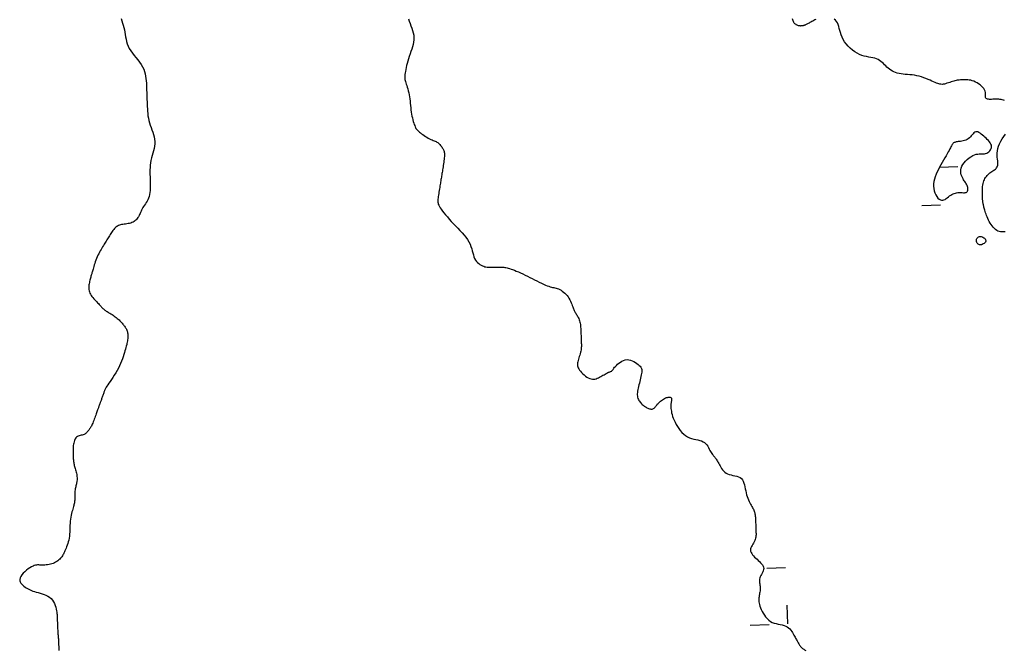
# Model space of a CAD drawing. Header units: millimetres. Extents: x 32690613 to 32693367, y 5343692 to 5344708.
# Tile 818 of 1009: x 32693091 to 32693143, y 5344105 to 5344139. Entities that reach past the tile are written whole.
import ezdxf

# ---------------------------------------------------------------- set-up
doc = ezdxf.new("R2010")
doc.units = ezdxf.units.MM
doc.header["$LTSCALE"] = 20
doc.layers.add('02-DGM_HL_492.00', color=82, linetype='Continuous')
doc.layers.add('02-DGM_HL_492.50', color=92, linetype='Continuous')

msp = doc.modelspace()

# ---------------------------------------------------------------- linework, layer by layer
at = {"layer": '02-DGM_HL_492.00', "elevation": 492, "flags": 128}
msp.add_lwpolyline([(32693095.969, 5344138.854), (32693096.005, 5344138.737), (32693096.04, 5344138.617), (32693096.075, 5344138.496), (32693096.107, 5344138.373), (32693096.135, 5344138.249), (32693096.158, 5344138.125), (32693096.179, 5344138), (32693096.2, 5344137.876), (32693096.224, 5344137.752), (32693096.252, 5344137.628), (32693096.289, 5344137.504), (32693096.336, 5344137.381), (32693096.396, 5344137.258), (32693096.47, 5344137.136), (32693096.557, 5344137.014), (32693096.651, 5344136.893), (32693096.749, 5344136.772), (32693096.846, 5344136.65), (32693096.94, 5344136.529), (32693097.027, 5344136.407), (32693097.101, 5344136.285), (32693097.161, 5344136.162), (32693097.207, 5344136.039), (32693097.242, 5344135.915), (32693097.266, 5344135.791), (32693097.283, 5344135.667), (32693097.294, 5344135.542), (32693097.302, 5344135.417), (32693097.307, 5344135.292), (32693097.312, 5344135.167), (32693097.316, 5344135.042), (32693097.321, 5344134.917), (32693097.326, 5344134.793), (32693097.331, 5344134.668), (32693097.336, 5344134.543), (32693097.341, 5344134.418), (32693097.346, 5344134.293), (32693097.351, 5344134.168), (32693097.357, 5344134.043), (32693097.365, 5344133.918), (32693097.376, 5344133.794), (32693097.39, 5344133.669), (32693097.41, 5344133.545), (32693097.436, 5344133.421), (32693097.468, 5344133.297), (32693097.508, 5344133.173), (32693097.552, 5344133.05), (32693097.598, 5344132.927), (32693097.644, 5344132.803), (32693097.685, 5344132.68), (32693097.72, 5344132.556), (32693097.745, 5344132.432), (32693097.757, 5344132.308), (32693097.754, 5344132.182), (32693097.739, 5344132.057), (32693097.714, 5344131.931), (32693097.683, 5344131.804), (32693097.647, 5344131.678), (32693097.611, 5344131.551), (32693097.576, 5344131.425), (32693097.546, 5344131.299), (32693097.524, 5344131.173), (32693097.508, 5344131.047), (32693097.498, 5344130.921), (32693097.493, 5344130.796), (32693097.492, 5344130.671), (32693097.493, 5344130.546), (32693097.497, 5344130.421), (32693097.502, 5344130.296), (32693097.507, 5344130.171), (32693097.51, 5344130.047), (32693097.512, 5344129.926), (32693097.511, 5344129.806), (32693097.505, 5344129.691), (32693097.495, 5344129.58), (32693097.478, 5344129.475), (32693097.454, 5344129.377), (32693097.423, 5344129.285), (32693097.385, 5344129.201), (32693097.343, 5344129.122), (32693097.297, 5344129.047), (32693097.25, 5344128.977), (32693097.203, 5344128.91), (32693097.158, 5344128.844), (32693097.116, 5344128.78), (32693097.08, 5344128.716), (32693097.047, 5344128.652), (32693097.018, 5344128.59), (32693096.991, 5344128.528), (32693096.965, 5344128.468), (32693096.939, 5344128.409), (32693096.913, 5344128.353), (32693096.885, 5344128.298), (32693096.854, 5344128.246), (32693096.821, 5344128.197), (32693096.784, 5344128.151), (32693096.743, 5344128.108), (32693096.698, 5344128.07), (32693096.649, 5344128.035), (32693096.595, 5344128.004), (32693096.536, 5344127.979), (32693096.472, 5344127.958), (32693096.404, 5344127.941), (32693096.333, 5344127.927), (32693096.261, 5344127.916), (32693096.188, 5344127.906), (32693096.117, 5344127.896), (32693096.049, 5344127.886), (32693095.984, 5344127.874), (32693095.925, 5344127.86), (32693095.87, 5344127.843), (32693095.819, 5344127.823), (32693095.772, 5344127.799), (32693095.727, 5344127.772), (32693095.684, 5344127.741), (32693095.643, 5344127.705), (32693095.603, 5344127.664), (32693095.563, 5344127.619), (32693095.524, 5344127.569), (32693095.485, 5344127.515), (32693095.446, 5344127.459), (32693095.408, 5344127.401), (32693095.37, 5344127.342), (32693095.334, 5344127.283), (32693095.298, 5344127.224), (32693095.263, 5344127.167), (32693095.229, 5344127.111), (32693095.195, 5344127.056), (32693095.161, 5344127), (32693095.126, 5344126.943), (32693095.091, 5344126.885), (32693095.054, 5344126.826), (32693095.016, 5344126.763), (32693094.976, 5344126.697), (32693094.934, 5344126.629), (32693094.892, 5344126.557), (32693094.849, 5344126.482), (32693094.807, 5344126.405), (32693094.765, 5344126.325), (32693094.725, 5344126.243), (32693094.686, 5344126.158), (32693094.65, 5344126.071), (32693094.617, 5344125.983), (32693094.585, 5344125.896), (32693094.556, 5344125.81), (32693094.53, 5344125.727), (32693094.506, 5344125.648), (32693094.484, 5344125.574), (32693094.464, 5344125.507), (32693094.447, 5344125.448), (32693094.432, 5344125.394), (32693094.418, 5344125.346), (32693094.405, 5344125.301), (32693094.392, 5344125.259), (32693094.38, 5344125.216), (32693094.367, 5344125.173), (32693094.354, 5344125.128), (32693094.34, 5344125.078), (32693094.325, 5344125.025), (32693094.31, 5344124.97), (32693094.295, 5344124.911), (32693094.281, 5344124.851), (32693094.268, 5344124.79), (32693094.256, 5344124.727), (32693094.247, 5344124.665), (32693094.241, 5344124.602), (32693094.237, 5344124.539), (32693094.238, 5344124.477), (32693094.243, 5344124.414), (32693094.253, 5344124.352), (32693094.27, 5344124.29), (32693094.292, 5344124.229), (32693094.322, 5344124.167), (32693094.359, 5344124.106), (32693094.403, 5344124.046), (32693094.451, 5344123.986), (32693094.502, 5344123.928), (32693094.555, 5344123.872), (32693094.608, 5344123.817), (32693094.659, 5344123.765), (32693094.707, 5344123.715), (32693094.75, 5344123.668), (32693094.789, 5344123.624), (32693094.826, 5344123.583), (32693094.859, 5344123.544), (32693094.891, 5344123.507), (32693094.923, 5344123.473), (32693094.954, 5344123.44), (32693094.986, 5344123.409), (32693095.019, 5344123.38), (32693095.054, 5344123.352), (32693095.091, 5344123.324), (32693095.13, 5344123.297), (32693095.171, 5344123.27), (32693095.215, 5344123.242), (32693095.262, 5344123.213), (32693095.311, 5344123.183), (32693095.364, 5344123.151), (32693095.419, 5344123.116), (32693095.476, 5344123.081), (32693095.533, 5344123.043), (32693095.591, 5344123.004), (32693095.647, 5344122.964), (32693095.702, 5344122.923), (32693095.754, 5344122.881), (32693095.804, 5344122.838), (32693095.85, 5344122.794), (32693095.893, 5344122.75), (32693095.934, 5344122.706), (32693095.973, 5344122.663), (32693096.009, 5344122.619), (32693096.044, 5344122.577), (32693096.078, 5344122.536), (32693096.11, 5344122.496), (32693096.141, 5344122.457), (32693096.17, 5344122.419), (32693096.197, 5344122.379), (32693096.222, 5344122.339), (32693096.244, 5344122.297), (32693096.264, 5344122.253), (32693096.281, 5344122.206), (32693096.295, 5344122.156), (32693096.305, 5344122.103), (32693096.313, 5344122.047), (32693096.317, 5344121.989), (32693096.319, 5344121.929), (32693096.318, 5344121.868), (32693096.314, 5344121.806), (32693096.307, 5344121.743), (32693096.298, 5344121.68), (32693096.286, 5344121.616), (32693096.272, 5344121.549), (32693096.255, 5344121.48), (32693096.236, 5344121.407), (32693096.214, 5344121.329), (32693096.19, 5344121.245), (32693096.163, 5344121.153), (32693096.135, 5344121.055), (32693096.103, 5344120.949), (32693096.068, 5344120.837), (32693096.028, 5344120.721), (32693095.984, 5344120.6), (32693095.934, 5344120.476), (32693095.878, 5344120.35), (32693095.816, 5344120.223), (32693095.747, 5344120.095), (32693095.673, 5344119.969), (32693095.596, 5344119.846), (32693095.519, 5344119.728), (32693095.443, 5344119.617), (32693095.372, 5344119.515), (32693095.308, 5344119.423), (32693095.252, 5344119.343), (32693095.206, 5344119.276), (32693095.17, 5344119.221), (32693095.142, 5344119.175), (32693095.121, 5344119.137), (32693095.104, 5344119.103), (32693095.091, 5344119.073), (32693095.08, 5344119.044), (32693095.069, 5344119.014), (32693095.057, 5344118.981), (32693095.044, 5344118.944), (32693095.031, 5344118.905), (32693095.016, 5344118.864), (32693095.001, 5344118.822), (32693094.985, 5344118.778), (32693094.969, 5344118.733), (32693094.953, 5344118.688), (32693094.937, 5344118.642), (32693094.921, 5344118.598), (32693094.906, 5344118.554), (32693094.89, 5344118.511), (32693094.876, 5344118.47), (32693094.862, 5344118.431), (32693094.849, 5344118.395), (32693094.837, 5344118.361), (32693094.827, 5344118.331), (32693094.817, 5344118.304), (32693094.808, 5344118.278), (32693094.799, 5344118.253), (32693094.79, 5344118.229), (32693094.781, 5344118.203), (32693094.772, 5344118.177), (32693094.761, 5344118.148), (32693094.75, 5344118.116), (32693094.738, 5344118.081), (32693094.724, 5344118.043), (32693094.709, 5344118), (32693094.692, 5344117.953), (32693094.674, 5344117.902), (32693094.654, 5344117.846), (32693094.633, 5344117.786), (32693094.609, 5344117.72), (32693094.584, 5344117.65), (32693094.558, 5344117.578), (32693094.531, 5344117.506), (32693094.504, 5344117.434), (32693094.477, 5344117.365), (32693094.45, 5344117.3), (32693094.424, 5344117.24), (32693094.399, 5344117.187), (32693094.375, 5344117.139), (32693094.351, 5344117.097), (32693094.328, 5344117.059), (32693094.306, 5344117.024), (32693094.283, 5344116.991), (32693094.26, 5344116.959), (32693094.236, 5344116.927), (32693094.212, 5344116.894), (32693094.187, 5344116.861), (32693094.16, 5344116.829), (32693094.131, 5344116.798), (32693094.099, 5344116.768), (32693094.064, 5344116.74), (32693094.026, 5344116.716), (32693093.984, 5344116.695), (32693093.937, 5344116.677), (32693093.888, 5344116.663), (32693093.836, 5344116.649), (32693093.784, 5344116.636), (32693093.732, 5344116.62), (32693093.681, 5344116.602), (32693093.634, 5344116.579), (32693093.591, 5344116.55), (32693093.553, 5344116.513), (32693093.521, 5344116.469), (32693093.493, 5344116.42), (32693093.47, 5344116.364), (32693093.451, 5344116.304), (32693093.435, 5344116.239), (32693093.423, 5344116.17), (32693093.414, 5344116.098), (32693093.408, 5344116.023), (32693093.404, 5344115.948), (32693093.402, 5344115.871), (32693093.402, 5344115.795), (32693093.403, 5344115.72), (32693093.404, 5344115.648), (32693093.407, 5344115.579), (32693093.409, 5344115.514), (32693093.412, 5344115.454), (32693093.414, 5344115.398), (32693093.417, 5344115.346), (32693093.421, 5344115.295), (32693093.426, 5344115.247), (32693093.433, 5344115.198), (32693093.442, 5344115.149), (32693093.453, 5344115.099), (32693093.467, 5344115.046), (32693093.483, 5344114.991), (32693093.5, 5344114.934), (32693093.518, 5344114.875), (32693093.535, 5344114.815), (32693093.553, 5344114.755), (32693093.569, 5344114.693), (32693093.583, 5344114.631), (32693093.594, 5344114.569), (32693093.603, 5344114.507), (32693093.61, 5344114.446), (32693093.613, 5344114.386), (32693093.614, 5344114.326), (32693093.613, 5344114.269), (32693093.608, 5344114.213), (32693093.601, 5344114.159), (32693093.592, 5344114.108), (32693093.58, 5344114.058), (32693093.567, 5344114.009), (32693093.553, 5344113.959), (32693093.54, 5344113.908), (32693093.527, 5344113.855), (32693093.516, 5344113.799), (32693093.506, 5344113.739), (32693093.5, 5344113.673), (32693093.495, 5344113.605), (32693093.493, 5344113.533), (32693093.491, 5344113.462), (32693093.49, 5344113.391), (32693093.489, 5344113.322), (32693093.488, 5344113.256), (32693093.486, 5344113.196), (32693093.482, 5344113.141), (32693093.477, 5344113.091), (32693093.47, 5344113.044), (32693093.461, 5344112.998), (32693093.45, 5344112.952), (32693093.437, 5344112.902), (32693093.422, 5344112.849), (32693093.405, 5344112.789), (32693093.385, 5344112.722), (32693093.364, 5344112.648), (32693093.343, 5344112.566), (32693093.321, 5344112.479), (32693093.3, 5344112.385), (32693093.281, 5344112.286), (32693093.265, 5344112.182), (32693093.252, 5344112.075), (32693093.242, 5344111.963), (32693093.236, 5344111.849), (32693093.231, 5344111.733), (32693093.226, 5344111.617), (32693093.221, 5344111.501), (32693093.214, 5344111.387), (32693093.204, 5344111.276), (32693093.19, 5344111.169), (32693093.171, 5344111.066), (32693093.147, 5344110.969), (32693093.12, 5344110.877), (32693093.09, 5344110.789), (32693093.059, 5344110.707), (32693093.027, 5344110.631), (32693092.996, 5344110.559), (32693092.966, 5344110.493), (32693092.938, 5344110.432), (32693092.912, 5344110.375), (32693092.886, 5344110.322), (32693092.86, 5344110.273), (32693092.832, 5344110.226), (32693092.802, 5344110.181), (32693092.769, 5344110.138), (32693092.731, 5344110.094), (32693092.689, 5344110.051), (32693092.641, 5344110.008), (32693092.589, 5344109.967), (32693092.533, 5344109.927), (32693092.473, 5344109.889), (32693092.408, 5344109.855), (32693092.341, 5344109.824), (32693092.27, 5344109.798), (32693092.197, 5344109.777), (32693092.122, 5344109.761), (32693092.046, 5344109.748), (32693091.97, 5344109.74), (32693091.896, 5344109.734), (32693091.823, 5344109.732), (32693091.754, 5344109.732), (32693091.689, 5344109.734), (32693091.629, 5344109.737), (32693091.572, 5344109.74), (32693091.516, 5344109.741), (32693091.46, 5344109.737), (32693091.401, 5344109.728), (32693091.338, 5344109.71), (32693091.269, 5344109.684), (32693091.192, 5344109.645), (32693091.106, 5344109.594), (32693091.015, 5344109.531), (32693090.921, 5344109.46), (32693090.831, 5344109.382), (32693090.747, 5344109.3), (32693090.673, 5344109.216), (32693090.615, 5344109.132), (32693090.576, 5344109.051), (32693090.559, 5344108.974), (32693090.562, 5344108.902), (32693090.583, 5344108.834), (32693090.618, 5344108.771), (32693090.665, 5344108.713), (32693090.72, 5344108.658), (32693090.782, 5344108.608), (32693090.845, 5344108.561), (32693090.91, 5344108.519), (32693090.975, 5344108.48), (32693091.042, 5344108.444), (32693091.112, 5344108.41), (32693091.186, 5344108.379), (32693091.264, 5344108.349), (32693091.349, 5344108.32), (32693091.44, 5344108.293), (32693091.538, 5344108.265), (32693091.642, 5344108.236), (32693091.748, 5344108.204), (32693091.855, 5344108.168), (32693091.959, 5344108.126), (32693092.058, 5344108.076), (32693092.15, 5344108.018), (32693092.232, 5344107.948), (32693092.301, 5344107.867), (32693092.36, 5344107.778), (32693092.408, 5344107.682), (32693092.447, 5344107.584), (32693092.478, 5344107.486), (32693092.502, 5344107.392), (32693092.52, 5344107.304), (32693092.534, 5344107.227), (32693092.544, 5344107.162), (32693092.551, 5344107.108), (32693092.556, 5344107.06), (32693092.558, 5344107.017), (32693092.56, 5344106.974), (32693092.56, 5344106.93), (32693092.561, 5344106.881), (32693092.561, 5344106.823), (32693092.563, 5344106.756), (32693092.565, 5344106.68), (32693092.567, 5344106.598), (32693092.571, 5344106.513), (32693092.574, 5344106.429), (32693092.578, 5344106.346), (32693092.582, 5344106.27), (32693092.586, 5344106.201), (32693092.59, 5344106.142), (32693092.594, 5344106.091), (32693092.597, 5344106.046), (32693092.601, 5344106.003), (32693092.605, 5344105.961), (32693092.609, 5344105.916), (32693092.613, 5344105.866), (32693092.617, 5344105.809), (32693092.621, 5344105.741), (32693092.625, 5344105.665), (32693092.629, 5344105.581), (32693092.633, 5344105.49), (32693092.637, 5344105.394), (32693092.641, 5344105.294), (32693092.645, 5344105.191)], dxfattribs=at)
at = {"layer": '02-DGM_HL_492.50', "elevation": 492.5, "flags": 128}
for points in [[(32693111.262, 5344138.84), (32693111.302, 5344138.716), (32693111.346, 5344138.593), (32693111.392, 5344138.47), (32693111.438, 5344138.346), (32693111.479, 5344138.223), (32693111.514, 5344138.099), (32693111.539, 5344137.975), (32693111.551, 5344137.85), (32693111.549, 5344137.725), (32693111.533, 5344137.599), (32693111.506, 5344137.473), (32693111.472, 5344137.347), (32693111.431, 5344137.22), (32693111.387, 5344137.093), (32693111.342, 5344136.966), (32693111.299, 5344136.84), (32693111.259, 5344136.713), (32693111.222, 5344136.588), (32693111.19, 5344136.467), (32693111.161, 5344136.35), (32693111.136, 5344136.238), (32693111.115, 5344136.135), (32693111.097, 5344136.04), (32693111.083, 5344135.956), (32693111.072, 5344135.882), (32693111.065, 5344135.819), (32693111.061, 5344135.762), (32693111.061, 5344135.71), (32693111.065, 5344135.66), (32693111.073, 5344135.609), (32693111.085, 5344135.556), (32693111.101, 5344135.498), (32693111.121, 5344135.432), (32693111.144, 5344135.359), (32693111.169, 5344135.28), (32693111.196, 5344135.194), (32693111.223, 5344135.102), (32693111.249, 5344135.005), (32693111.273, 5344134.903), (32693111.295, 5344134.796), (32693111.313, 5344134.686), (32693111.328, 5344134.572), (32693111.342, 5344134.456), (32693111.354, 5344134.339), (32693111.365, 5344134.221), (32693111.377, 5344134.104), (32693111.391, 5344133.988), (32693111.406, 5344133.875), (32693111.424, 5344133.765), (32693111.445, 5344133.659), (32693111.468, 5344133.557), (32693111.492, 5344133.461), (32693111.517, 5344133.372), (32693111.542, 5344133.289), (32693111.566, 5344133.214), (32693111.59, 5344133.148), (32693111.613, 5344133.091), (32693111.636, 5344133.041), (32693111.659, 5344132.998), (32693111.685, 5344132.958), (32693111.715, 5344132.921), (32693111.749, 5344132.885), (32693111.789, 5344132.847), (32693111.837, 5344132.808), (32693111.893, 5344132.764), (32693111.955, 5344132.717), (32693112.023, 5344132.669), (32693112.095, 5344132.62), (32693112.168, 5344132.571), (32693112.242, 5344132.526), (32693112.315, 5344132.483), (32693112.385, 5344132.445), (32693112.451, 5344132.413), (32693112.513, 5344132.386), (32693112.571, 5344132.362), (32693112.625, 5344132.34), (32693112.677, 5344132.319), (32693112.725, 5344132.297), (32693112.771, 5344132.273), (32693112.815, 5344132.245), (32693112.857, 5344132.214), (32693112.897, 5344132.178), (32693112.935, 5344132.139), (32693112.97, 5344132.098), (32693113.003, 5344132.056), (32693113.033, 5344132.013), (32693113.061, 5344131.971), (32693113.086, 5344131.931), (32693113.108, 5344131.892), (32693113.127, 5344131.854), (32693113.143, 5344131.816), (32693113.156, 5344131.776), (32693113.165, 5344131.733), (32693113.172, 5344131.687), (32693113.175, 5344131.634), (32693113.175, 5344131.576), (32693113.172, 5344131.509), (32693113.166, 5344131.436), (32693113.157, 5344131.359), (32693113.147, 5344131.277), (32693113.135, 5344131.194), (32693113.122, 5344131.11), (32693113.11, 5344131.027), (32693113.097, 5344130.947), (32693113.084, 5344130.87), (32693113.073, 5344130.797), (32693113.062, 5344130.726), (32693113.051, 5344130.659), (32693113.04, 5344130.593), (32693113.03, 5344130.528), (32693113.02, 5344130.465), (32693113.01, 5344130.402), (32693113, 5344130.339), (32693112.989, 5344130.275), (32693112.979, 5344130.211), (32693112.969, 5344130.145), (32693112.958, 5344130.077), (32693112.946, 5344130.006), (32693112.935, 5344129.933), (32693112.923, 5344129.856), (32693112.91, 5344129.776), (32693112.897, 5344129.693), (32693112.883, 5344129.609), (32693112.871, 5344129.526), (32693112.859, 5344129.444), (32693112.848, 5344129.366), (32693112.838, 5344129.294), (32693112.83, 5344129.227), (32693112.825, 5344129.168), (32693112.822, 5344129.114), (32693112.824, 5344129.063), (32693112.832, 5344129.013), (32693112.848, 5344128.962), (32693112.871, 5344128.906), (32693112.904, 5344128.844), (32693112.948, 5344128.773), (32693113.004, 5344128.691), (32693113.071, 5344128.6), (32693113.148, 5344128.5), (32693113.234, 5344128.393), (32693113.328, 5344128.281), (32693113.429, 5344128.164), (32693113.536, 5344128.045), (32693113.648, 5344127.925), (32693113.764, 5344127.804), (32693113.881, 5344127.684), (32693113.998, 5344127.563), (32693114.11, 5344127.442), (32693114.217, 5344127.321), (32693114.316, 5344127.2), (32693114.404, 5344127.078), (32693114.479, 5344126.956), (32693114.539, 5344126.834), (32693114.586, 5344126.712), (32693114.624, 5344126.592), (32693114.656, 5344126.475), (32693114.684, 5344126.363), (32693114.712, 5344126.257), (32693114.743, 5344126.158), (32693114.78, 5344126.067), (32693114.825, 5344125.986), (32693114.878, 5344125.914), (32693114.936, 5344125.851), (32693114.999, 5344125.797), (32693115.065, 5344125.75), (32693115.132, 5344125.711), (32693115.199, 5344125.678), (32693115.263, 5344125.653), (32693115.325, 5344125.633), (32693115.385, 5344125.619), (32693115.442, 5344125.609), (32693115.499, 5344125.603), (32693115.555, 5344125.601), (32693115.613, 5344125.601), (32693115.671, 5344125.602), (32693115.732, 5344125.604), (32693115.796, 5344125.607), (32693115.862, 5344125.609), (32693115.93, 5344125.611), (32693115.999, 5344125.613), (32693116.068, 5344125.613), (32693116.135, 5344125.613), (32693116.202, 5344125.611), (32693116.266, 5344125.608), (32693116.327, 5344125.604), (32693116.387, 5344125.597), (32693116.447, 5344125.587), (32693116.509, 5344125.574), (32693116.574, 5344125.557), (32693116.644, 5344125.536), (32693116.72, 5344125.51), (32693116.805, 5344125.479), (32693116.898, 5344125.442), (32693117, 5344125.4), (32693117.109, 5344125.353), (32693117.224, 5344125.302), (32693117.344, 5344125.247), (32693117.468, 5344125.189), (32693117.594, 5344125.128), (32693117.722, 5344125.065), (32693117.849, 5344125), (32693117.975, 5344124.936), (32693118.099, 5344124.872), (32693118.219, 5344124.811), (32693118.335, 5344124.754), (32693118.444, 5344124.701), (32693118.546, 5344124.655), (32693118.64, 5344124.617), (32693118.724, 5344124.587), (32693118.8, 5344124.564), (32693118.87, 5344124.547), (32693118.935, 5344124.533), (32693118.997, 5344124.52), (32693119.057, 5344124.507), (32693119.117, 5344124.491), (32693119.179, 5344124.471), (32693119.244, 5344124.446), (32693119.311, 5344124.414), (32693119.38, 5344124.376), (32693119.448, 5344124.333), (32693119.516, 5344124.283), (32693119.582, 5344124.228), (32693119.644, 5344124.167), (32693119.702, 5344124.1), (32693119.756, 5344124.027), (32693119.804, 5344123.951), (32693119.848, 5344123.872), (32693119.887, 5344123.793), (32693119.922, 5344123.715), (32693119.954, 5344123.639), (32693119.982, 5344123.568), (32693120.007, 5344123.503), (32693120.028, 5344123.445), (32693120.048, 5344123.393), (32693120.067, 5344123.347), (32693120.084, 5344123.305), (32693120.102, 5344123.265), (32693120.12, 5344123.227), (32693120.14, 5344123.189), (32693120.162, 5344123.15), (32693120.187, 5344123.109), (32693120.214, 5344123.066), (32693120.242, 5344123.02), (32693120.27, 5344122.972), (32693120.298, 5344122.921), (32693120.324, 5344122.867), (32693120.349, 5344122.81), (32693120.37, 5344122.75), (32693120.387, 5344122.686), (32693120.4, 5344122.62), (32693120.411, 5344122.551), (32693120.419, 5344122.481), (32693120.425, 5344122.408), (32693120.43, 5344122.335), (32693120.433, 5344122.26), (32693120.436, 5344122.185), (32693120.439, 5344122.11), (32693120.442, 5344122.036), (32693120.445, 5344121.962), (32693120.448, 5344121.89), (32693120.45, 5344121.819), (32693120.453, 5344121.75), (32693120.456, 5344121.683), (32693120.458, 5344121.619), (32693120.46, 5344121.558), (32693120.462, 5344121.499), (32693120.463, 5344121.441), (32693120.462, 5344121.384), (32693120.459, 5344121.326), (32693120.453, 5344121.267), (32693120.445, 5344121.205), (32693120.432, 5344121.14), (32693120.417, 5344121.071), (32693120.398, 5344120.998), (32693120.377, 5344120.924), (32693120.355, 5344120.849), (32693120.333, 5344120.775), (32693120.312, 5344120.702), (32693120.293, 5344120.632), (32693120.277, 5344120.567), (32693120.265, 5344120.506), (32693120.258, 5344120.449), (32693120.256, 5344120.396), (32693120.261, 5344120.344), (32693120.273, 5344120.292), (32693120.293, 5344120.239), (32693120.322, 5344120.184), (32693120.361, 5344120.125), (32693120.41, 5344120.062), (32693120.468, 5344119.997), (32693120.533, 5344119.931), (32693120.604, 5344119.867), (32693120.678, 5344119.807), (32693120.755, 5344119.754), (32693120.831, 5344119.708), (32693120.907, 5344119.674), (32693120.979, 5344119.652), (32693121.049, 5344119.641), (32693121.117, 5344119.641), (32693121.182, 5344119.649), (32693121.246, 5344119.665), (32693121.309, 5344119.687), (32693121.371, 5344119.714), (32693121.432, 5344119.744), (32693121.493, 5344119.777), (32693121.554, 5344119.811), (32693121.613, 5344119.845), (32693121.671, 5344119.878), (32693121.726, 5344119.91), (32693121.779, 5344119.94), (32693121.828, 5344119.967), (32693121.873, 5344119.99), (32693121.914, 5344120.008), (32693121.95, 5344120.022), (32693121.983, 5344120.034), (32693122.012, 5344120.043), (32693122.037, 5344120.052), (32693122.059, 5344120.06), (32693122.078, 5344120.07), (32693122.094, 5344120.082), (32693122.109, 5344120.096), (32693122.122, 5344120.115), (32693122.136, 5344120.137), (32693122.153, 5344120.163), (32693122.174, 5344120.195), (32693122.2, 5344120.231), (32693122.234, 5344120.274), (32693122.277, 5344120.322), (32693122.33, 5344120.377), (32693122.393, 5344120.435), (32693122.463, 5344120.494), (32693122.541, 5344120.549), (32693122.625, 5344120.599), (32693122.712, 5344120.64), (32693122.804, 5344120.668), (32693122.897, 5344120.68), (32693122.99, 5344120.675), (32693123.084, 5344120.654), (32693123.174, 5344120.621), (32693123.261, 5344120.578), (32693123.343, 5344120.528), (32693123.418, 5344120.475), (32693123.485, 5344120.422), (32693123.543, 5344120.372), (32693123.589, 5344120.326), (32693123.625, 5344120.285), (32693123.652, 5344120.245), (32693123.67, 5344120.206), (32693123.681, 5344120.164), (32693123.685, 5344120.119), (32693123.684, 5344120.069), (32693123.677, 5344120.01), (32693123.666, 5344119.943), (32693123.652, 5344119.867), (32693123.636, 5344119.786), (32693123.617, 5344119.699), (32693123.596, 5344119.609), (32693123.574, 5344119.518), (32693123.552, 5344119.427), (32693123.531, 5344119.337), (32693123.51, 5344119.25), (32693123.49, 5344119.167), (32693123.473, 5344119.086), (32693123.458, 5344119.009), (32693123.448, 5344118.935), (32693123.442, 5344118.865), (32693123.441, 5344118.797), (32693123.446, 5344118.733), (32693123.458, 5344118.673), (32693123.475, 5344118.616), (32693123.498, 5344118.561), (32693123.526, 5344118.51), (32693123.557, 5344118.462), (32693123.591, 5344118.417), (32693123.628, 5344118.374), (32693123.667, 5344118.333), (32693123.706, 5344118.295), (32693123.747, 5344118.26), (32693123.788, 5344118.227), (32693123.829, 5344118.196), (32693123.871, 5344118.168), (32693123.913, 5344118.143), (32693123.956, 5344118.119), (32693123.998, 5344118.099), (32693124.041, 5344118.081), (32693124.083, 5344118.066), (32693124.124, 5344118.055), (32693124.164, 5344118.048), (32693124.202, 5344118.045), (32693124.239, 5344118.048), (32693124.273, 5344118.056), (32693124.305, 5344118.069), (32693124.335, 5344118.089), (32693124.362, 5344118.115), (32693124.389, 5344118.145), (32693124.416, 5344118.18), (32693124.444, 5344118.217), (32693124.474, 5344118.258), (32693124.507, 5344118.3), (32693124.545, 5344118.343), (32693124.587, 5344118.386), (32693124.634, 5344118.429), (32693124.684, 5344118.47), (32693124.736, 5344118.51), (32693124.79, 5344118.547), (32693124.844, 5344118.581), (32693124.898, 5344118.611), (32693124.95, 5344118.637), (32693125, 5344118.657), (32693125.047, 5344118.672), (32693125.091, 5344118.681), (32693125.131, 5344118.685), (32693125.166, 5344118.684), (32693125.197, 5344118.677), (32693125.222, 5344118.665), (32693125.242, 5344118.648), (32693125.255, 5344118.625), (32693125.263, 5344118.598), (32693125.266, 5344118.567), (32693125.266, 5344118.534), (32693125.263, 5344118.498), (32693125.257, 5344118.462), (32693125.25, 5344118.427), (32693125.243, 5344118.392), (32693125.237, 5344118.359), (32693125.231, 5344118.327), (32693125.226, 5344118.294), (32693125.222, 5344118.259), (32693125.221, 5344118.221), (32693125.222, 5344118.177), (32693125.225, 5344118.127), (32693125.231, 5344118.069), (32693125.24, 5344118.003), (32693125.254, 5344117.927), (32693125.271, 5344117.845), (32693125.294, 5344117.755), (32693125.323, 5344117.659), (32693125.358, 5344117.558), (32693125.401, 5344117.453), (32693125.451, 5344117.344), (32693125.51, 5344117.233), (32693125.576, 5344117.121), (32693125.65, 5344117.01), (32693125.731, 5344116.905), (32693125.818, 5344116.805), (32693125.912, 5344116.715), (32693126.011, 5344116.635), (32693126.115, 5344116.569), (32693126.224, 5344116.518), (32693126.335, 5344116.48), (32693126.447, 5344116.45), (32693126.557, 5344116.425), (32693126.664, 5344116.402), (32693126.766, 5344116.378), (32693126.86, 5344116.348), (32693126.945, 5344116.31), (32693127.02, 5344116.26), (32693127.085, 5344116.201), (32693127.141, 5344116.135), (32693127.19, 5344116.064), (32693127.233, 5344115.991), (32693127.271, 5344115.918), (32693127.307, 5344115.848), (32693127.341, 5344115.783), (32693127.375, 5344115.726), (32693127.408, 5344115.675), (32693127.44, 5344115.63), (32693127.472, 5344115.589), (32693127.503, 5344115.551), (32693127.534, 5344115.515), (32693127.563, 5344115.48), (32693127.591, 5344115.446), (32693127.618, 5344115.409), (32693127.644, 5344115.371), (32693127.67, 5344115.331), (32693127.696, 5344115.288), (32693127.723, 5344115.242), (32693127.751, 5344115.192), (32693127.781, 5344115.138), (32693127.814, 5344115.079), (32693127.849, 5344115.015), (32693127.888, 5344114.949), (32693127.931, 5344114.881), (32693127.98, 5344114.814), (32693128.036, 5344114.75), (32693128.098, 5344114.691), (32693128.169, 5344114.639), (32693128.249, 5344114.596), (32693128.339, 5344114.562), (32693128.435, 5344114.536), (32693128.535, 5344114.514), (32693128.636, 5344114.493), (32693128.734, 5344114.468), (32693128.826, 5344114.438), (32693128.91, 5344114.399), (32693128.982, 5344114.346), (32693129.04, 5344114.279), (32693129.085, 5344114.197), (32693129.12, 5344114.105), (32693129.148, 5344114.005), (32693129.171, 5344113.9), (32693129.191, 5344113.791), (32693129.212, 5344113.683), (32693129.234, 5344113.578), (32693129.262, 5344113.477), (32693129.293, 5344113.382), (32693129.327, 5344113.292), (32693129.364, 5344113.207), (32693129.401, 5344113.128), (32693129.439, 5344113.054), (32693129.475, 5344112.985), (32693129.51, 5344112.921), (32693129.542, 5344112.862), (32693129.572, 5344112.808), (32693129.599, 5344112.756), (32693129.623, 5344112.707), (32693129.644, 5344112.659), (32693129.663, 5344112.611), (32693129.679, 5344112.562), (32693129.693, 5344112.511), (32693129.704, 5344112.459), (32693129.713, 5344112.403), (32693129.72, 5344112.346), (32693129.726, 5344112.287), (32693129.73, 5344112.227), (32693129.734, 5344112.165), (32693129.737, 5344112.103), (32693129.739, 5344112.041), (32693129.742, 5344111.978), (32693129.744, 5344111.916), (32693129.747, 5344111.853), (32693129.749, 5344111.791), (32693129.751, 5344111.728), (32693129.754, 5344111.666), (32693129.756, 5344111.604), (32693129.759, 5344111.541), (32693129.761, 5344111.479), (32693129.762, 5344111.416), (32693129.762, 5344111.354), (32693129.758, 5344111.291), (32693129.751, 5344111.228), (32693129.738, 5344111.165), (32693129.72, 5344111.102), (32693129.695, 5344111.038), (32693129.663, 5344110.974), (32693129.626, 5344110.91), (32693129.587, 5344110.846), (32693129.549, 5344110.782), (32693129.514, 5344110.718), (32693129.487, 5344110.655), (32693129.47, 5344110.592), (32693129.465, 5344110.529), (32693129.475, 5344110.467), (32693129.498, 5344110.405), (32693129.533, 5344110.344), (32693129.579, 5344110.283), (32693129.631, 5344110.223), (32693129.69, 5344110.162), (32693129.753, 5344110.102), (32693129.817, 5344110.042), (32693129.882, 5344109.982), (32693129.944, 5344109.922), (32693130.003, 5344109.862), (32693130.056, 5344109.801), (32693130.101, 5344109.741), (32693130.136, 5344109.679), (32693130.16, 5344109.618), (32693130.17, 5344109.556), (32693130.165, 5344109.493), (32693130.148, 5344109.43), (32693130.122, 5344109.366), (32693130.089, 5344109.302), (32693130.055, 5344109.238), (32693130.021, 5344109.174), (32693129.99, 5344109.111), (32693129.967, 5344109.047), (32693129.954, 5344108.984), (32693129.949, 5344108.922), (32693129.95, 5344108.859), (32693129.956, 5344108.797), (32693129.965, 5344108.734), (32693129.974, 5344108.672), (32693129.982, 5344108.61), (32693129.987, 5344108.548), (32693129.987, 5344108.485), (32693129.983, 5344108.422), (32693129.975, 5344108.36), (32693129.965, 5344108.297), (32693129.954, 5344108.234), (32693129.943, 5344108.171), (32693129.932, 5344108.108), (32693129.923, 5344108.045), (32693129.917, 5344107.982), (32693129.913, 5344107.918), (32693129.914, 5344107.852), (32693129.919, 5344107.784), (32693129.93, 5344107.712), (32693129.947, 5344107.635), (32693129.97, 5344107.553), (32693130.001, 5344107.464), (32693130.04, 5344107.368), (32693130.087, 5344107.268), (32693130.142, 5344107.166), (32693130.205, 5344107.065), (32693130.275, 5344106.969), (32693130.353, 5344106.88), (32693130.438, 5344106.8), (32693130.53, 5344106.734), (32693130.63, 5344106.683), (32693130.734, 5344106.644), (32693130.841, 5344106.614), (32693130.949, 5344106.591), (32693131.056, 5344106.57), (32693131.159, 5344106.548), (32693131.257, 5344106.522), (32693131.346, 5344106.488), (32693131.426, 5344106.445), (32693131.497, 5344106.392), (32693131.56, 5344106.333), (32693131.615, 5344106.269), (32693131.664, 5344106.202), (32693131.708, 5344106.135), (32693131.747, 5344106.068), (32693131.782, 5344106.005), (32693131.814, 5344105.946), (32693131.844, 5344105.892), (32693131.872, 5344105.841), (32693131.898, 5344105.794), (32693131.923, 5344105.749), (32693131.946, 5344105.706), (32693131.969, 5344105.665), (32693131.991, 5344105.624), (32693132.014, 5344105.583), (32693132.037, 5344105.543), (32693132.06, 5344105.503), (32693132.085, 5344105.464), (32693132.11, 5344105.427), (32693132.137, 5344105.391), (32693132.166, 5344105.357), (32693132.198, 5344105.326), (32693132.231, 5344105.297), (32693132.267, 5344105.271), (32693132.304, 5344105.246), (32693132.342, 5344105.222), (32693132.381, 5344105.199), (32693132.42, 5344105.176)], [(32693132.947, 5344138.81), (32693132.89, 5344138.78), (32693132.835, 5344138.75), (32693132.781, 5344138.72), (32693132.729, 5344138.692), (32693132.679, 5344138.664), (32693132.632, 5344138.638), (32693132.587, 5344138.614), (32693132.545, 5344138.592), (32693132.505, 5344138.571), (32693132.468, 5344138.552), (32693132.434, 5344138.535), (32693132.402, 5344138.52), (32693132.372, 5344138.508), (32693132.345, 5344138.497), (32693132.319, 5344138.488), (32693132.295, 5344138.481), (32693132.272, 5344138.475), (32693132.249, 5344138.47), (32693132.227, 5344138.466), (32693132.204, 5344138.463), (32693132.181, 5344138.46), (32693132.157, 5344138.458), (32693132.132, 5344138.457), (32693132.107, 5344138.458), (32693132.08, 5344138.461), (32693132.052, 5344138.465), (32693132.023, 5344138.472), (32693131.992, 5344138.482), (32693131.96, 5344138.495), (32693131.926, 5344138.511), (32693131.893, 5344138.531), (32693131.86, 5344138.554), (32693131.828, 5344138.581), (32693131.799, 5344138.613), (32693131.773, 5344138.649), (32693131.75, 5344138.69), (32693131.732, 5344138.735), (32693131.717, 5344138.784), (32693131.705, 5344138.838)], [(32693142.997, 5344134.48), (32693142.935, 5344134.502), (32693142.872, 5344134.521), (32693142.808, 5344134.535), (32693142.746, 5344134.545), (32693142.683, 5344134.551), (32693142.62, 5344134.554), (32693142.557, 5344134.556), (32693142.495, 5344134.555), (32693142.432, 5344134.553), (32693142.37, 5344134.551), (32693142.308, 5344134.549), (32693142.247, 5344134.547), (32693142.189, 5344134.548), (32693142.135, 5344134.552), (32693142.087, 5344134.56), (32693142.047, 5344134.574), (32693142.014, 5344134.593), (32693141.992, 5344134.62), (32693141.98, 5344134.654), (32693141.977, 5344134.696), (32693141.978, 5344134.745), (32693141.98, 5344134.798), (32693141.98, 5344134.857), (32693141.974, 5344134.919), (32693141.96, 5344134.984), (32693141.933, 5344135.051), (32693141.892, 5344135.119), (32693141.837, 5344135.186), (32693141.772, 5344135.252), (32693141.697, 5344135.315), (32693141.616, 5344135.374), (32693141.531, 5344135.427), (32693141.443, 5344135.474), (32693141.357, 5344135.512), (32693141.272, 5344135.542), (32693141.191, 5344135.564), (32693141.112, 5344135.578), (32693141.036, 5344135.587), (32693140.963, 5344135.592), (32693140.893, 5344135.593), (32693140.826, 5344135.591), (32693140.762, 5344135.589), (32693140.701, 5344135.587), (32693140.642, 5344135.584), (32693140.584, 5344135.58), (32693140.527, 5344135.574), (32693140.47, 5344135.567), (32693140.411, 5344135.557), (32693140.35, 5344135.543), (32693140.286, 5344135.526), (32693140.218, 5344135.505), (32693140.147, 5344135.481), (32693140.075, 5344135.455), (32693140.002, 5344135.429), (32693139.929, 5344135.405), (32693139.858, 5344135.383), (32693139.79, 5344135.366), (32693139.726, 5344135.354), (32693139.665, 5344135.349), (32693139.608, 5344135.35), (32693139.552, 5344135.358), (32693139.495, 5344135.372), (32693139.436, 5344135.392), (32693139.371, 5344135.417), (32693139.3, 5344135.448), (32693139.22, 5344135.484), (32693139.13, 5344135.525), (32693139.031, 5344135.569), (32693138.924, 5344135.614), (32693138.81, 5344135.659), (32693138.691, 5344135.703), (32693138.569, 5344135.744), (32693138.444, 5344135.78), (32693138.318, 5344135.81), (32693138.192, 5344135.833), (32693138.067, 5344135.85), (32693137.944, 5344135.862), (32693137.823, 5344135.872), (32693137.706, 5344135.882), (32693137.592, 5344135.892), (32693137.483, 5344135.906), (32693137.379, 5344135.924), (32693137.281, 5344135.948), (32693137.189, 5344135.978), (32693137.102, 5344136.014), (32693137.02, 5344136.056), (32693136.942, 5344136.102), (32693136.868, 5344136.153), (32693136.799, 5344136.207), (32693136.732, 5344136.266), (32693136.668, 5344136.327), (32693136.606, 5344136.39), (32693136.544, 5344136.453), (32693136.481, 5344136.514), (32693136.414, 5344136.572), (32693136.343, 5344136.626), (32693136.266, 5344136.672), (32693136.181, 5344136.711), (32693136.088, 5344136.741), (32693135.987, 5344136.764), (32693135.878, 5344136.784), (32693135.765, 5344136.803), (32693135.646, 5344136.826), (32693135.523, 5344136.854), (32693135.398, 5344136.892), (32693135.271, 5344136.942), (32693135.144, 5344137.007), (32693135.018, 5344137.086), (32693134.896, 5344137.177), (32693134.779, 5344137.278), (32693134.669, 5344137.386), (32693134.569, 5344137.501), (32693134.481, 5344137.621), (32693134.406, 5344137.742), (32693134.346, 5344137.865), (32693134.298, 5344137.987), (32693134.26, 5344138.106), (32693134.227, 5344138.222), (32693134.198, 5344138.333), (32693134.168, 5344138.437), (32693134.134, 5344138.533), (32693134.094, 5344138.62), (32693134.044, 5344138.696), (32693133.987, 5344138.762), (32693133.923, 5344138.819)], [(32693143.021, 5344127.485), (32693142.959, 5344127.486), (32693142.896, 5344127.486), (32693142.834, 5344127.488), (32693142.771, 5344127.493), (32693142.708, 5344127.506), (32693142.644, 5344127.529), (32693142.581, 5344127.564), (32693142.517, 5344127.61), (32693142.454, 5344127.666), (32693142.393, 5344127.731), (32693142.335, 5344127.802), (32693142.279, 5344127.878), (32693142.227, 5344127.957), (32693142.18, 5344128.039), (32693142.137, 5344128.12), (32693142.1, 5344128.201), (32693142.066, 5344128.281), (32693142.037, 5344128.36), (32693142.011, 5344128.435), (32693141.987, 5344128.508), (32693141.967, 5344128.577), (32693141.948, 5344128.641), (32693141.93, 5344128.7), (32693141.915, 5344128.755), (32693141.9, 5344128.806), (32693141.887, 5344128.852), (32693141.876, 5344128.896), (32693141.866, 5344128.937), (32693141.857, 5344128.976), (32693141.85, 5344129.013), (32693141.844, 5344129.048), (32693141.839, 5344129.084), (32693141.835, 5344129.121), (32693141.832, 5344129.16), (32693141.829, 5344129.202), (32693141.827, 5344129.248), (32693141.825, 5344129.3), (32693141.822, 5344129.359), (32693141.82, 5344129.425), (32693141.818, 5344129.498), (32693141.816, 5344129.575), (32693141.816, 5344129.656), (32693141.818, 5344129.739), (32693141.822, 5344129.822), (32693141.829, 5344129.905), (32693141.84, 5344129.985), (32693141.854, 5344130.062), (32693141.873, 5344130.135), (32693141.895, 5344130.204), (32693141.922, 5344130.27), (32693141.953, 5344130.332), (32693141.988, 5344130.39), (32693142.027, 5344130.444), (32693142.07, 5344130.495), (32693142.117, 5344130.541), (32693142.166, 5344130.585), (32693142.218, 5344130.626), (32693142.271, 5344130.664), (32693142.323, 5344130.7), (32693142.374, 5344130.735), (32693142.422, 5344130.769), (32693142.466, 5344130.802), (32693142.507, 5344130.835), (32693142.542, 5344130.869), (32693142.572, 5344130.906), (32693142.596, 5344130.948), (32693142.615, 5344130.995), (32693142.628, 5344131.049), (32693142.635, 5344131.111), (32693142.635, 5344131.184), (32693142.629, 5344131.267), (32693142.62, 5344131.361), (32693142.61, 5344131.464), (32693142.603, 5344131.573), (32693142.602, 5344131.689), (32693142.611, 5344131.81), (32693142.631, 5344131.934), (32693142.667, 5344132.061), (32693142.721, 5344132.188), (32693142.79, 5344132.315), (32693142.871, 5344132.441), (32693142.959, 5344132.566), (32693143.052, 5344132.688)], [(32693139.509, 5344130.937), (32693140.508, 5344130.976)], [(32693138.588, 5344128.899), (32693139.587, 5344128.938)], [(32693130.336, 5344109.562), (32693131.336, 5344109.601)], [(32693131.453, 5344106.603), (32693131.414, 5344107.603)], [(32693129.454, 5344106.525), (32693130.454, 5344106.564)]]:
    msp.add_lwpolyline(points, dxfattribs=at)
for points in [[(32693141.062, 5344132.443), (32693140.999, 5344132.404), (32693140.932, 5344132.373), (32693140.862, 5344132.35), (32693140.79, 5344132.333), (32693140.72, 5344132.321), (32693140.651, 5344132.311), (32693140.586, 5344132.304), (32693140.526, 5344132.297), (32693140.472, 5344132.289), (32693140.424, 5344132.28), (32693140.382, 5344132.269), (32693140.345, 5344132.257), (32693140.313, 5344132.243), (32693140.284, 5344132.227), (32693140.26, 5344132.209), (32693140.238, 5344132.188), (32693140.22, 5344132.165), (32693140.202, 5344132.138), (32693140.184, 5344132.107), (32693140.165, 5344132.069), (32693140.143, 5344132.024), (32693140.116, 5344131.97), (32693140.083, 5344131.907), (32693140.044, 5344131.833), (32693139.996, 5344131.747), (32693139.941, 5344131.651), (32693139.88, 5344131.546), (32693139.814, 5344131.433), (32693139.746, 5344131.314), (32693139.676, 5344131.191), (32693139.606, 5344131.065), (32693139.537, 5344130.938), (32693139.47, 5344130.81), (32693139.408, 5344130.682), (32693139.352, 5344130.555), (32693139.303, 5344130.428), (32693139.263, 5344130.301), (32693139.234, 5344130.175), (32693139.218, 5344130.049), (32693139.215, 5344129.924), (32693139.227, 5344129.8), (32693139.253, 5344129.679), (32693139.291, 5344129.565), (32693139.337, 5344129.46), (32693139.391, 5344129.367), (32693139.451, 5344129.288), (32693139.513, 5344129.228), (32693139.577, 5344129.188), (32693139.64, 5344129.17), (32693139.703, 5344129.172), (32693139.765, 5344129.191), (32693139.826, 5344129.222), (32693139.887, 5344129.262), (32693139.948, 5344129.308), (32693140.009, 5344129.356), (32693140.069, 5344129.402), (32693140.13, 5344129.443), (32693140.191, 5344129.479), (32693140.253, 5344129.51), (32693140.314, 5344129.536), (32693140.376, 5344129.557), (32693140.438, 5344129.572), (32693140.5, 5344129.583), (32693140.562, 5344129.588), (32693140.625, 5344129.588), (32693140.686, 5344129.585), (32693140.746, 5344129.58), (32693140.803, 5344129.576), (32693140.855, 5344129.575), (32693140.903, 5344129.578), (32693140.944, 5344129.587), (32693140.979, 5344129.604), (32693141.005, 5344129.631), (32693141.024, 5344129.666), (32693141.036, 5344129.708), (32693141.041, 5344129.754), (32693141.04, 5344129.804), (32693141.033, 5344129.854), (32693141.022, 5344129.905), (32693141.007, 5344129.953), (32693140.988, 5344129.997), (32693140.965, 5344130.039), (32693140.94, 5344130.08), (32693140.912, 5344130.121), (32693140.882, 5344130.164), (32693140.85, 5344130.21), (32693140.817, 5344130.262), (32693140.784, 5344130.319), (32693140.751, 5344130.384), (32693140.719, 5344130.456), (32693140.693, 5344130.534), (32693140.673, 5344130.617), (32693140.663, 5344130.705), (32693140.666, 5344130.795), (32693140.683, 5344130.889), (32693140.716, 5344130.984), (32693140.769, 5344131.079), (32693140.837, 5344131.173), (32693140.919, 5344131.264), (32693141.01, 5344131.35), (32693141.107, 5344131.427), (32693141.207, 5344131.495), (32693141.306, 5344131.552), (32693141.401, 5344131.594), (32693141.49, 5344131.622), (32693141.573, 5344131.637), (32693141.65, 5344131.643), (32693141.723, 5344131.643), (32693141.791, 5344131.642), (32693141.857, 5344131.641), (32693141.92, 5344131.646), (32693141.983, 5344131.659), (32693142.044, 5344131.682), (32693142.103, 5344131.716), (32693142.158, 5344131.759), (32693142.206, 5344131.808), (32693142.247, 5344131.863), (32693142.277, 5344131.922), (32693142.296, 5344131.984), (32693142.301, 5344132.046), (32693142.291, 5344132.109), (32693142.268, 5344132.17), (32693142.232, 5344132.231), (32693142.187, 5344132.292), (32693142.134, 5344132.353), (32693142.076, 5344132.413), (32693142.013, 5344132.473), (32693141.948, 5344132.533), (32693141.884, 5344132.593), (32693141.819, 5344132.65), (32693141.756, 5344132.703), (32693141.693, 5344132.749), (32693141.633, 5344132.786), (32693141.574, 5344132.812), (32693141.518, 5344132.824), (32693141.465, 5344132.82), (32693141.415, 5344132.799), (32693141.367, 5344132.763), (32693141.32, 5344132.717), (32693141.273, 5344132.663), (32693141.225, 5344132.605), (32693141.174, 5344132.547), (32693141.121, 5344132.491)], [(32693141.714, 5344126.797), (32693141.669, 5344126.8), (32693141.628, 5344126.813), (32693141.592, 5344126.834), (32693141.56, 5344126.861), (32693141.535, 5344126.893), (32693141.515, 5344126.93), (32693141.502, 5344126.97), (32693141.497, 5344127.011), (32693141.499, 5344127.053), (32693141.509, 5344127.093), (32693141.525, 5344127.131), (32693141.548, 5344127.166), (32693141.577, 5344127.196), (32693141.612, 5344127.219), (32693141.652, 5344127.235), (32693141.697, 5344127.241), (32693141.745, 5344127.238), (32693141.796, 5344127.226), (32693141.845, 5344127.206), (32693141.892, 5344127.179), (32693141.933, 5344127.147), (32693141.965, 5344127.111), (32693141.988, 5344127.072), (32693141.997, 5344127.031), (32693141.991, 5344126.989), (32693141.972, 5344126.948), (32693141.942, 5344126.909), (32693141.904, 5344126.874), (32693141.859, 5344126.844), (32693141.811, 5344126.82), (32693141.762, 5344126.804)]]:
    msp.add_lwpolyline(points, close=True, dxfattribs=at)

doc.saveas('drawing.dxf')
